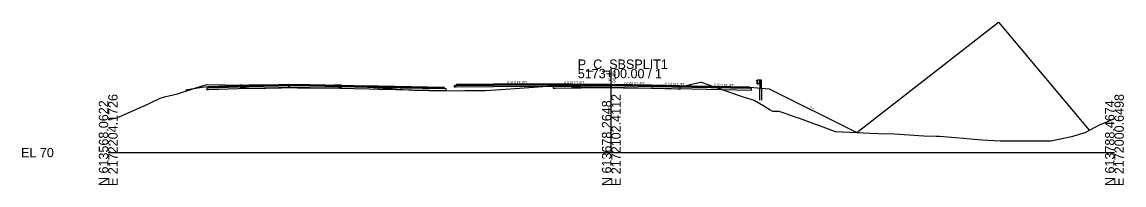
# Model space of a CAD drawing. Extents: x -26 to 1303, y -3010 to 12033.
# Drawn here: x -25.7 to 302.8, y 990.3 to 1039 of the extents above; entities that cross this region are included whole.
import ezdxf

# ---------------------------------------------------------------- set-up
doc = ezdxf.new("R2010")
doc.units = 0
for name, color, linetype in [('RD_GPK_XS_Cell', 7, 'Continuous'), ('RD_PD_Final_TrvlWay', 7, 'Continuous'), ('RD_Sketch10', 7, 'Continuous'), ('RD_XS_Base', 7, 'Continuous'), ('RD_XS_ExGround', 7, 'Continuous'), ('RD_XS_ExPaveRet', 7, 'Continuous'), ('RD_XS_GR', 7, 'Continuous'), ('RD_XS_Greenside', 7, 'Continuous'), ('RD_XS_Pave', 7, 'Continuous'), ('RD_XS_PaveOvlay_CP', 7, 'Continuous'), ('RD_XS_TieSlope', 7, 'Continuous'), ('RD_XS_TX_Elev_EX', 7, 'Continuous'), ('RD_XS_TX_Elev_PR', 7, 'Continuous'), ('RD_XS_TX_Slope', 7, 'Continuous')]:
    doc.layers.add(name, color=color, linetype=linetype)

msp = doc.modelspace()

# ---------------------------------------------------------------- linework, layer by layer
at = {"layer": 'RD_GPK_XS_Cell'}
for p, q in [((150, 1000), (150, 1025)), ((0, 1000), (150, 1000)), ((150, 1000), (300, 1000))]:
    msp.add_line(p, q, dxfattribs=at)
at = {"layer": 'RD_PD_Final_TrvlWay'}
for p, q in [((194.24, 1015.66), (194.24, 1019.27)), ((194.24, 1019.27), (194.74, 1019.23)), ((194.74, 1019.23), (194.74, 1015.66))]:
    msp.add_line(p, q, dxfattribs=at)
at = {"layer": 'RD_Sketch10'}
msp.add_lwpolyline([(223.2, 1005.97), (265.42, 1039), (292.5, 1006.69)], dxfattribs=at)
at = {"layer": 'RD_XS_Base'}
for p, q in [((29.75, 1019.29), (29.38, 1019.28)), ((29.38, 1019.28), (29.38, 1019.15)), ((29.38, 1019.15), (29.38, 1018.78)), ((29.38, 1018.78), (29.75, 1018.79)), ((29.88, 1019.3), (29.75, 1019.29)), ((29.75, 1018.79), (29.88, 1018.8)), ((38.75, 1019.65), (29.88, 1019.3)), ((29.88, 1018.8), (38.75, 1019.15)), ((41.88, 1019.78), (38.75, 1019.65)), ((38.75, 1019.15), (41.88, 1019.28)), ((50.75, 1019.95), (41.88, 1019.78)), ((41.88, 1019.28), (50.75, 1019.45)), ((53.88, 1020.02), (50.75, 1019.95)), ((50.75, 1019.45), (53.88, 1019.52)), ((53.88, 1020.13), (53.88, 1020.17)), ((53.88, 1020.17), (53.88, 1020)), ((53.88, 1020.02), (53.88, 1020.13)), ((53.88, 1019.89), (53.88, 1020.02)), ((60.14, 1019.89), (53.88, 1020.02)), ((53.88, 1020), (53.88, 1019.52)), ((53.88, 1019.52), (53.88, 1019.89)), ((53.88, 1019.52), (60.14, 1019.39)), ((77.88, 1019.54), (60.14, 1019.89)), ((60.14, 1019.39), (77.88, 1019.04)), ((80.5, 1019.48), (77.89, 1019.54)), ((77.9, 1019.04), (80.64, 1018.98)), ((100.23, 1019.09), (80.5, 1019.48)), ((80.64, 1018.98), (100.72, 1018.58)), ((100.36, 1019.09), (100.23, 1019.09)), ((100.72, 1019.08), (100.36, 1019.09)), ((100.72, 1018.94), (100.72, 1019.08)), ((100.72, 1018.58), (100.72, 1018.94)), ((103.22, 1019.52), (103.22, 1020.02)), ((103.22, 1020.02), (103.71, 1020.02)), ((103.7, 1019.52), (103.22, 1019.52)), ((125.98, 1019.75), (103.7, 1019.52)), ((103.71, 1020.02), (125.99, 1020.25)), ((126, 1020.25), (150, 1020.01)), ((126, 1020.25), (126, 1020.25)), ((126, 1020.25), (126, 1020.25)), ((150, 1019.51), (126, 1019.75)), ((126, 1019.75), (126, 1019.75)), ((126, 1019.75), (126, 1019.75)), ((150, 1020.01), (150, 1020.17)), ((150, 1020.17), (150, 1020.17)), ((150, 1020.17), (150, 1020.17)), ((150, 1020.17), (150, 1019.51)), ((150, 1020.01), (150, 1020.01)), ((162, 1019.77), (150, 1020.01)), ((150, 1020.01), (150, 1020.01)), ((150, 1020.01), (150, 1019.51)), ((150, 1019.51), (150, 1019.51)), ((150, 1019.51), (162, 1019.27)), ((174, 1019.53), (162, 1019.77)), ((162, 1019.77), (162, 1019.77)), ((162, 1019.27), (162, 1019.27)), ((162, 1019.27), (174, 1019.03)), ((191.3, 1019.19), (174, 1019.53)), ((174, 1019.53), (174, 1019.53)), ((174, 1019.03), (174, 1019.03)), ((174, 1019.03), (191.8, 1018.68)), ((191.8, 1019.18), (191.3, 1019.19)), ((191.3, 1019.19), (191.3, 1019.19)), ((191.8, 1018.68), (191.8, 1019.18)), ((191.8, 1019.18), (191.8, 1019.18))]:
    msp.add_line(p, q, dxfattribs=at)
at = {"layer": 'RD_XS_ExGround'}
msp.add_lwpolyline([(0, 1009.86), (2.62, 1010.37), (3.24, 1010.65), (11.83, 1014.45), (12.23, 1014.64), (12.65, 1014.83), (15.44, 1016.26), (16.77, 1016.62), (20.64, 1017.51), (24.89, 1018.92), (26.45, 1019.4), (29.47, 1020.36), (34.92, 1020.2), (39.37, 1020.15), (41.07, 1020.04), (42.59, 1019.97), (47.02, 1020.03), (53.91, 1020.14), (61.71, 1020.08), (66.5, 1020.07), (67.45, 1020.12), (69.53, 1020.18), (77.29, 1019.52), (77.67, 1019.5), (86.02, 1018.98), (91.26, 1018.65), (95.6, 1018.5), (101.76, 1018.43), (106.28, 1018.5), (109.72, 1018.49), (111.21, 1018.51), (112.45, 1018.58), (118.41, 1018.89), (132.32, 1019.94), (132.68, 1019.96), (133.03, 1019.97), (133.21, 1019.97), (138.46, 1020.04), (140.87, 1020.05), (150.39, 1020.15), (153.6, 1020.11), (162.51, 1020.02), (169.75, 1019.82), (170.53, 1019.79), (171.44, 1019.88), (176.54, 1020.99), (176.75, 1021.03), (187.51, 1017.23), (189.94, 1016.46), (192.57, 1015.63), (195.42, 1013.92), (197.34, 1012.73), (198.09, 1012.37), (199.91, 1012.39), (202, 1011.69), (205.32, 1010.5), (205.8, 1010.37), (210.29, 1008.73), (211.74, 1008.14), (216.75, 1006.29), (219.05, 1006.16), (227.27, 1005.78), (229.67, 1005.65), (234.45, 1005.55), (243.2, 1005.01), (246.85, 1004.9), (247.8, 1004.91), (252.6, 1004.47), (257.16, 1004.1), (260.56, 1003.81), (265.96, 1003.49), (266.03, 1003.48), (266.14, 1003.48), (266.57, 1003.47), (269.76, 1003.47), (277.89, 1003.47), (281.06, 1003.47), (287.19, 1004.78), (287.31, 1004.83), (291.24, 1006.04), (295.74, 1008.38), (296.85, 1008.74), (299.99, 1010.18), (300, 1010.19)], dxfattribs=at)
at = {"layer": 'RD_XS_ExPaveRet'}
for points in [[(67.45, 1020.12), (66.81, 1020.08), (66.5, 1020.07), (64.92, 1020.07), (61.71, 1020.08), (56.48, 1020.12), (53.91, 1020.14), (51.63, 1020.11), (47.02, 1020.03), (44.11, 1019.99), (42.59, 1019.97), (42.07, 1020), (41.07, 1020.04), (39.88, 1020.12), (39.37, 1020.15), (39.37, 1020.15), (39.37, 1020.15), (39.37, 1019.74), (39.37, 1019.4), (39.37, 1019.4), (39.37, 1019.4), (39.88, 1019.37), (41.07, 1019.29), (42.07, 1019.25), (42.59, 1019.22), (44.11, 1019.24), (47.02, 1019.28), (51.63, 1019.35), (53.91, 1019.39), (56.48, 1019.37), (61.71, 1019.33), (64.92, 1019.32), (66.5, 1019.32), (66.81, 1019.33), (67.45, 1019.37), (68.77, 1019.41), (69.53, 1019.43), (69.53, 1019.84), (69.53, 1020.18), (68.77, 1020.16), (67.45, 1020.12)], [(67.45, 1020.12), (66.81, 1020.08), (66.5, 1020.07), (64.92, 1020.07), (61.71, 1020.08), (56.48, 1020.12), (53.91, 1020.14), (51.63, 1020.11), (47.02, 1020.03), (44.11, 1019.99), (42.59, 1019.97), (42.07, 1020), (41.07, 1020.04), (39.88, 1020.12), (39.37, 1020.15), (39.37, 1020.15), (39.37, 1019.74), (39.37, 1019.4), (39.37, 1019.4), (39.88, 1019.37), (41.07, 1019.29), (42.07, 1019.25), (42.59, 1019.22), (44.11, 1019.24), (47.02, 1019.28), (51.63, 1019.35), (53.91, 1019.39), (56.48, 1019.37), (61.71, 1019.33), (64.92, 1019.32), (66.5, 1019.32), (66.81, 1019.33), (67.45, 1019.37), (68.77, 1019.41), (69.53, 1019.43), (69.53, 1019.84), (69.53, 1020.18), (68.77, 1020.16), (67.45, 1020.12)], [(170.53, 1019.79), (169.75, 1019.82), (169.75, 1019.82), (162.51, 1020.02), (153.6, 1020.11), (153.6, 1020.11), (150.39, 1020.15), (150.39, 1020.15), (140.87, 1020.05), (140.87, 1020.05), (138.46, 1020.04), (138.46, 1020.04), (138.46, 1020.04), (133.21, 1019.97), (133.21, 1019.97), (133.21, 1019.97), (133.03, 1019.97), (132.68, 1019.96), (132.68, 1019.96), (132.68, 1019.96), (132.68, 1019.21), (132.68, 1019.21), (133.03, 1019.22), (133.21, 1019.22), (133.21, 1019.22), (133.21, 1019.22), (138.46, 1019.29), (138.46, 1019.29), (138.46, 1019.29), (140.87, 1019.3), (140.87, 1019.3), (150.39, 1019.4), (150.39, 1019.4), (153.6, 1019.36), (153.6, 1019.36), (162.51, 1019.27), (169.75, 1019.07), (169.75, 1019.07), (170.53, 1019.04), (170.53, 1019.04), (170.53, 1019.79), (170.53, 1019.79), (170.53, 1019.79)], [(170.53, 1019.79), (169.75, 1019.82), (162.51, 1020.02), (153.6, 1020.11), (150.39, 1020.15), (140.87, 1020.05), (138.46, 1020.04), (133.21, 1019.97), (133.03, 1019.97), (132.68, 1019.96), (132.68, 1019.96), (132.68, 1019.21), (132.68, 1019.21), (133.03, 1019.22), (133.21, 1019.22), (138.46, 1019.29), (140.87, 1019.3), (150.39, 1019.4), (153.6, 1019.36), (162.51, 1019.27), (169.75, 1019.07), (170.53, 1019.04), (170.53, 1019.04), (170.53, 1019.79), (170.53, 1019.79)]]:
    msp.add_lwpolyline(points, dxfattribs=at)
at = {"layer": 'RD_XS_GR'}
for p, q in [((193.3, 1021.37), (193.5, 1021.59)), ((193.37, 1021.3), (193.3, 1021.37)), ((193.3, 1020.79), (193.5, 1021)), ((193.37, 1020.71), (193.3, 1020.79)), ((193.57, 1021.08), (193.37, 1021.3)), ((193.57, 1020.5), (193.37, 1020.71)), ((193.5, 1021.59), (193.57, 1021.66)), ((193.5, 1021), (193.57, 1021.08)), ((193.57, 1021.66), (193.57, 1020.5)), ((194.24, 1021.66), (193.57, 1021.66)), ((193.57, 1021.66), (193.57, 1021.36)), ((193.57, 1021.36), (193.57, 1020.5)), ((193.57, 1020.5), (194.24, 1020.5)), ((194.24, 1021.66), (194.24, 1019.27)), ((194.49, 1021.66), (194.24, 1021.66)), ((194.24, 1020.5), (194.24, 1021.66)), ((194.24, 1019.27), (194.74, 1019.23)), ((194.74, 1021.66), (194.49, 1021.66)), ((194.74, 1019.23), (194.74, 1021.66))]:
    msp.add_line(p, q, dxfattribs=at)
at = {"layer": 'RD_XS_Greenside'}
for p, q in [((27.88, 1019.45), (23.03, 1018.65)), ((197.05, 1019.04), (223.2, 1005.97))]:
    msp.add_line(p, q, dxfattribs=at)
at = {"layer": 'RD_XS_Pave'}
for p, q in [((38.75, 1019.97), (29.88, 1019.61)), ((38.75, 1019.81), (29.88, 1019.45)), ((29.88, 1019.45), (38.75, 1019.81)), ((29.88, 1019.3), (38.75, 1019.65)), ((29.88, 1019.61), (29.88, 1019.57)), ((29.88, 1019.57), (29.88, 1019.45)), ((29.88, 1019.45), (29.88, 1019.41)), ((29.88, 1019.41), (29.88, 1019.3)), ((41.88, 1020.09), (38.75, 1019.97)), ((41.88, 1019.93), (38.75, 1019.81)), ((38.75, 1019.81), (41.88, 1019.93)), ((38.75, 1019.65), (41.88, 1019.78)), ((50.75, 1020.27), (41.88, 1020.09)), ((50.75, 1020.11), (41.88, 1019.93)), ((41.88, 1019.93), (50.75, 1020.11)), ((41.88, 1019.78), (50.75, 1019.95)), ((53.88, 1020.33), (50.75, 1020.27)), ((53.88, 1020.17), (50.75, 1020.11)), ((50.75, 1020.11), (53.88, 1020.17)), ((50.75, 1019.95), (53.88, 1020.02)), ((60.14, 1020.21), (53.88, 1020.33)), ((53.88, 1020.13), (53.88, 1020.17)), ((53.88, 1020.17), (60.14, 1020.05)), ((60.14, 1020.05), (53.88, 1020.17)), ((53.88, 1020.17), (53.88, 1020.13)), ((53.88, 1020.02), (53.88, 1020.13)), ((53.88, 1020.13), (53.88, 1020.02)), ((53.88, 1020.02), (60.14, 1019.89)), ((77.88, 1019.85), (60.14, 1020.21)), ((60.14, 1020.05), (77.88, 1019.69)), ((77.88, 1019.69), (60.14, 1020.05)), ((60.14, 1019.89), (77.88, 1019.54)), ((80.49, 1019.8), (77.88, 1019.85)), ((77.88, 1019.69), (80.49, 1019.64)), ((80.49, 1019.64), (77.88, 1019.69)), ((77.89, 1019.54), (80.5, 1019.48)), ((100.22, 1019.41), (80.49, 1019.8)), ((80.49, 1019.64), (100.23, 1019.25)), ((100.23, 1019.25), (80.49, 1019.64)), ((80.5, 1019.48), (100.23, 1019.09)), ((100.22, 1019.37), (100.22, 1019.41)), ((100.22, 1019.25), (100.22, 1019.37)), ((100.22, 1019.21), (100.22, 1019.25)), ((100.22, 1019.09), (100.22, 1019.21)), ((103.71, 1020.02), (125.99, 1020.25)), ((126, 1020.56), (103.72, 1020.34)), ((126, 1020.4), (103.72, 1020.18)), ((103.72, 1020.18), (126, 1020.4)), ((103.72, 1020.34), (103.72, 1020.18)), ((103.72, 1020.18), (103.72, 1020.02)), ((150, 1020.33), (126, 1020.56)), ((126, 1020.56), (126, 1020.56)), ((126, 1020.56), (126, 1020.56)), ((150, 1020.17), (126, 1020.4)), ((126, 1020.4), (126, 1020.4)), ((126, 1020.4), (126, 1020.4)), ((126, 1020.4), (126, 1020.4)), ((126, 1020.4), (126, 1020.4)), ((126, 1020.4), (150, 1020.17)), ((126, 1020.25), (126, 1020.25)), ((126, 1020.25), (126, 1020.25)), ((126, 1020.25), (150, 1020.01)), ((162, 1020.09), (150, 1020.33)), ((150, 1020.33), (150, 1020.33)), ((150, 1020.01), (150, 1020.17)), ((150, 1020.17), (150, 1020.17)), ((150, 1020.17), (150, 1020.17)), ((150, 1020.17), (162, 1019.93)), ((162, 1019.93), (150, 1020.17)), ((150, 1020.17), (150, 1020.17)), ((150, 1020.17), (150, 1020.17)), ((150, 1020.17), (150, 1020.01)), ((150, 1020.01), (150, 1020.01)), ((150, 1020.01), (162, 1019.77)), ((174, 1019.85), (162, 1020.09)), ((162, 1020.09), (162, 1020.09)), ((162, 1019.93), (162, 1019.93)), ((162, 1019.93), (174, 1019.69)), ((174, 1019.69), (162, 1019.93)), ((162, 1019.93), (162, 1019.93)), ((162, 1019.77), (162, 1019.77)), ((162, 1019.77), (174, 1019.53)), ((191.3, 1019.5), (174, 1019.85)), ((174, 1019.85), (174, 1019.85)), ((174, 1019.69), (174, 1019.69)), ((174, 1019.69), (191.3, 1019.34)), ((191.3, 1019.34), (174, 1019.69)), ((174, 1019.69), (174, 1019.69)), ((174, 1019.53), (191.3, 1019.19)), ((174, 1019.53), (174, 1019.53)), ((191.3, 1019.34), (191.3, 1019.5)), ((191.3, 1019.5), (191.3, 1019.5)), ((191.3, 1019.19), (191.3, 1019.34)), ((191.3, 1019.34), (191.3, 1019.34))]:
    msp.add_line(p, q, dxfattribs=at)
at = {"layer": 'RD_XS_PaveOvlay_CP'}
for p, q in [((29.88, 1019.61), (41.88, 1020.09)), ((41.88, 1020.09), (53.88, 1020.33)), ((53.88, 1020.33), (77.88, 1019.85)), ((77.88, 1019.85), (100.22, 1019.41)), ((126, 1020.56), (103.72, 1020.34)), ((150, 1020.33), (126, 1020.56)), ((126, 1020.56), (126, 1020.56)), ((126, 1020.56), (126, 1020.56)), ((162, 1020.09), (150, 1020.33)), ((150, 1020.33), (150, 1020.33)), ((174, 1019.85), (162, 1020.09)), ((162, 1020.09), (162, 1020.09)), ((191.3, 1019.5), (174, 1019.85)), ((174, 1019.85), (174, 1019.85))]:
    msp.add_line(p, q, dxfattribs=at)
at = {"layer": 'RD_XS_TieSlope'}
for p, q in [((29.88, 1019.61), (27.88, 1019.45)), ((191.3, 1019.5), (197.05, 1019.04))]:
    msp.add_line(p, q, dxfattribs=at)

# ---------------------------------------------------------------- texts
at = {"layer": 'RD_GPK_XS_Cell'}
for s, p in [('5173+00.00 / 1', (140, 1022.2)), ('P_C_SBSPLIT1', (140, 1025)), ('EL 70', (-26, 998.6))]:
    msp.add_text(s, height=2.8, dxfattribs=at).set_placement(p)
for s, p in [('N 613568.0622', (0, 990)), ('E 2172204.1726', (2.8, 990)), ('N 613678.2648', (150, 990)), ('E 2172102.4112', (152.8, 990)), ('N 613788.4674', (300, 990)), ('E 2172000.6498', (302.8, 990))]:
    msp.add_text(s, height=2.8, rotation=90, dxfattribs=at).set_placement(p)
at = {"layer": 'RD_XS_TX_Elev_EX'}
msp.add_text('90.14', height=0.6, rotation=90, dxfattribs=at).set_placement((149.68, 1021.26))
at = {"layer": 'RD_XS_TX_Elev_PR'}
msp.add_text('90.33', height=1, rotation=90, dxfattribs=at).set_placement((151.35, 1020.81))
at = {"layer": 'RD_XS_TX_Slope'}
for s, rotation, p in [('0.010 FT./FT.', 0.5729, (118.93, 1020.59)), ('0.010 FT./FT.', 359.4413, (135.94, 1020.57)), ('0.020 FT./FT.', 358.8542, (153.94, 1020.35)), ('0.020 FT./FT.', 358.8542, (165.94, 1020.11)), ('0.020 FT./FT.', 358.8542, (180.59, 1019.82)), ('2:1', 333.4349, (208.93, 1013.17))]:
    msp.add_text(s, height=0.75, rotation=rotation, dxfattribs=at).set_placement(p)

doc.saveas('drawing.dxf')
